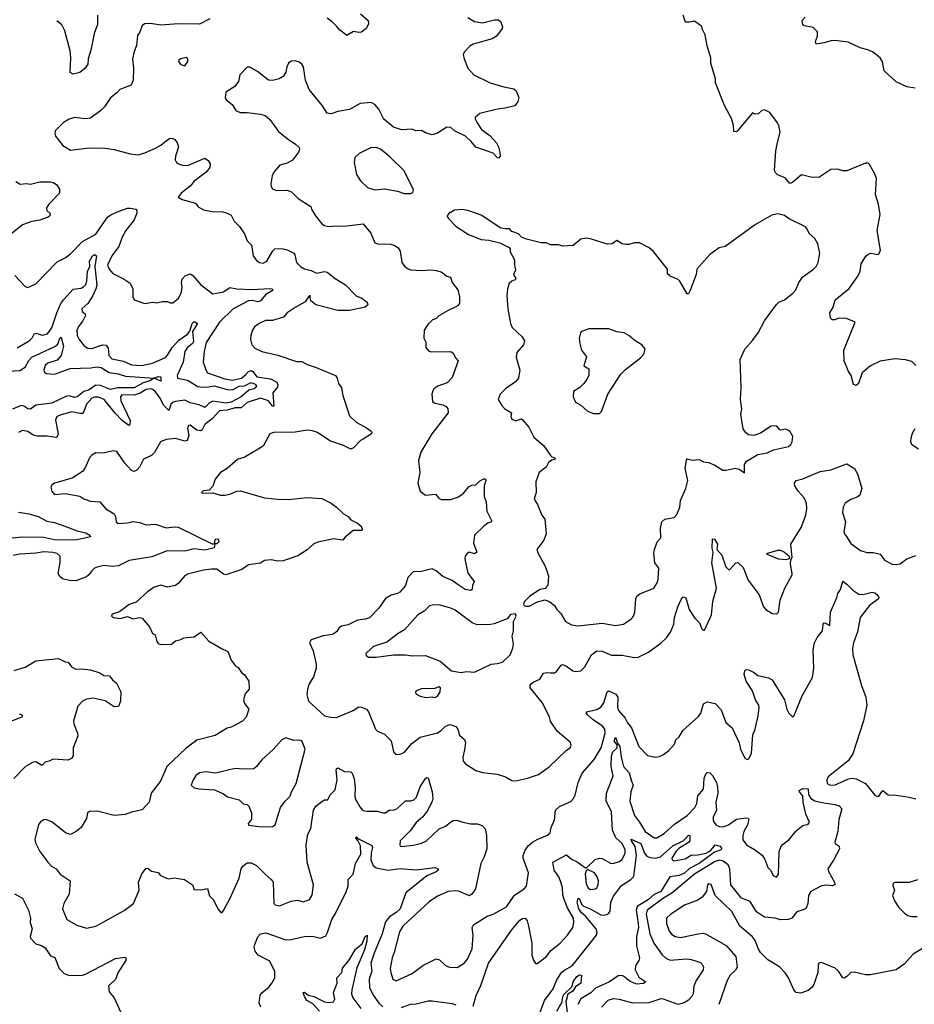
# Model space of a CAD drawing. Extents: x 2086813 to 2278017, y 548126 to 753336.
# Tile 324 of 461: x 2176363 to 2183092, y 715586 to 722990. Entities that reach past the tile are written whole.
import ezdxf

# ---------------------------------------------------------------- set-up
doc = ezdxf.new("R2010")
doc.units = 0

msp = doc.modelspace()

# ---------------------------------------------------------------- linework, layer by layer
at = {"layer": '0CON10XD'}
for points in [[(2177792.8, 722997.2), (2177715, 722956.9), (2177555, 722958.6), (2177425, 722947.8), (2177347.7, 722962.3), (2177305, 722958.8), (2177284.4, 722945.6), (2177266, 722895), (2177248.3, 722871.7), (2177242.5, 722795), (2177225, 722750), (2177212.5, 722695), (2177218.6, 722625), (2177216, 722535), (2177201.7, 722498.3), (2177115.9, 722464.1), (2177095, 722440), (2177045, 722403.3), (2177001.2, 722335), (2176973.2, 722306.8), (2176895, 722250), (2176855.8, 722244.2), (2176775, 722254), (2176735, 722241.2), (2176692.7, 722217.3), (2176630, 722155), (2176626.7, 722135), (2176633.3, 722115), (2176686.7, 722045), (2176745, 722009.2), (2176885, 722027.5), (2177005, 722023.1), (2177074.4, 722014.4), (2177195, 721981.4), (2177255, 721974), (2177305, 721987.9), (2177385, 722024.1), (2177425, 722046), (2177467.7, 722082.3), (2177495, 722097.9), (2177515, 722096.5), (2177528.9, 722088.9), (2177548.1, 722065), (2177556.6, 722033.4), (2177536, 721965), (2177533.8, 721935), (2177543.3, 721915), (2177557.5, 721905), (2177594.6, 721894.6), (2177633.3, 721895), (2177755, 721947.5), (2177782.1, 721932.1), (2177794.7, 721905), (2177792.6, 721877.4), (2177765.7, 721844.3), (2177675, 721776.7), (2177648.9, 721741.1), (2177578.8, 721685), (2177556.2, 721655), (2177585, 721637.8), (2177685, 721611.2), (2177705, 721583.8), (2177745, 721560), (2177811.7, 721548.3), (2177890, 721545), (2177925, 721536.2), (2177955, 721520), (2177975.8, 721475), (2178016, 721435), (2178055, 721380), (2178075, 721327.5), (2178105.7, 721295.7), (2178120, 721215), (2178145, 721180), (2178167.5, 721165), (2178195, 721159.2), (2178222, 721175), (2178267.4, 721252.6), (2178282.8, 721267.2), (2178335, 721268.8), (2178375, 721260.6), (2178425, 721234.2), (2178432.6, 721222.6), (2178444.4, 721164.4), (2178474.5, 721134.5), (2178506.5, 721116.5), (2178554.6, 721104.6), (2178595, 721083.8), (2178655, 721097.1), (2178675, 721092.5), (2178735, 721043.8), (2178815, 720995.7), (2178894.7, 720914.7), (2178936.2, 720896.2), (2178977, 720867), (2178982.9, 720845), (2178961.7, 720828.3), (2178845, 720802.1), (2178755, 720803.2), (2178590, 720845), (2178551.9, 720875), (2178545, 720917.5), (2178543, 720907), (2178535, 720906), (2178510.9, 720869.1), (2178435.4, 720824.6), (2178375, 720786), (2178346.3, 720753.7), (2178265, 720728.5), (2178212.8, 720727.2), (2178164.5, 720705.5), (2178129.7, 720680.3), (2178113.4, 720656.6), (2178101.4, 720615), (2178100, 720585), (2178108.8, 720545), (2178131.3, 720521.3), (2178184.5, 720494.5), (2178305, 720468.6), (2178445, 720418.8), (2178485, 720419.2), (2178525, 720396), (2178594.4, 720374.4), (2178738.8, 720315), (2178752, 720295), (2178762, 720255), (2178785, 720222.5), (2178794.2, 720165), (2178845, 720011.2), (2178895, 719964), (2178971.7, 719921.7), (2179007.5, 719895), (2179012.5, 719885), (2179010, 719875), (2178946.7, 719835), (2178926.7, 719825), (2178875, 719771.2), (2178855, 719760), (2178797.7, 719787.7), (2178695, 719824), (2178603.3, 719885), (2178565, 719899.2), (2178525, 719902.9), (2178435, 719889.1), (2178275, 719886), (2178245, 719876.7), (2178195, 719783.8), (2178051.2, 719698.8), (2178003.3, 719685), (2177925, 719616.2), (2177873.3, 719585), (2177832.5, 719535), (2177817, 719483), (2177788.3, 719451.7), (2177743, 719447), (2177730, 719435), (2177735, 719430), (2177815, 719432.5), (2177873.9, 719413.9), (2177905, 719413.8), (2177945, 719421.2), (2177997.5, 719445), (2178025, 719448.1), (2178205, 719395.7), (2178305, 719384.2), (2178385, 719382.9), (2178525, 719398.1), (2178635, 719389.2), (2178705, 719354.2), (2178746.2, 719325), (2178800, 719275), (2178833.8, 719255), (2178855, 719228), (2178903.3, 719205), (2178931.7, 719181.7), (2178942.5, 719155), (2178935, 719150), (2178870.5, 719149.5), (2178810.3, 719099.7), (2178793.3, 719076.7), (2178723, 719087), (2178605, 719062), (2178575, 719048), (2178525.4, 719004.6), (2178455, 718957.8), (2178345, 718922), (2178305, 718917.5), (2178255, 718928.1), (2178205, 718922.5), (2178175, 718904), (2178085, 718890), (2178035, 718856.7), (2177915, 718816.9), (2177895, 718821.4), (2177845, 718859.2), (2177805, 718857.5)], [(2176948.1, 723025), (2176948.9, 722955), (2176922.5, 722885), (2176898.7, 722761.3), (2176878.6, 722695), (2176875.8, 722655), (2176855, 722626.2), (2176815, 722594), (2176765, 722581.2), (2176743, 722593), (2176747.3, 722705), (2176742.1, 722755), (2176702.9, 722905), (2176680.6, 722950.6), (2176645, 722980), (2176643.5, 722980.7)], [(2179735, 723005.8), (2179785, 722977.5), (2179844.1, 722965.9), (2179935, 722988), (2179965, 722988.8), (2179983.3, 722975), (2179993.6, 722936.4), (2179991.2, 722925), (2179948.8, 722865), (2179917.5, 722845), (2179775, 722805.6), (2179748.3, 722791.7), (2179705.7, 722745), (2179700, 722725), (2179705.7, 722695.7), (2179733.1, 722625), (2179780, 722575), (2179902.5, 722515), (2180005, 722484.4), (2180081.2, 722471.2), (2180096.7, 722455), (2180118.8, 722405), (2180111.2, 722375), (2180087.7, 722342.3), (2180015, 722324), (2179944.4, 722315.6), (2179825, 722283.8), (2179790, 722255), (2179788.8, 722245), (2179805, 722214), (2179835.8, 722165), (2179899.4, 722119.4), (2179950, 722065), (2179965.8, 722035), (2179975.6, 721995), (2179976.6, 721963.4), (2179965, 721950), (2179955, 721953.8), (2179925, 721987.1), (2179795, 722032), (2179760, 722075), (2179715.8, 722115), (2179633.9, 722153.9), (2179605, 722180), (2179575, 722182.5), (2179505, 722137.5), (2179465, 722123.3), (2179415, 722138), (2179385, 722156.2), (2179344.1, 722154.1), (2179315, 722166.2), (2179235, 722162), (2179175, 722182.5), (2179101.3, 722241.3), (2179065, 722317.5), (2179035, 722352.5), (2179007, 722367), (2178925, 722360), (2178845, 722314.4), (2178755, 722298.8), (2178705, 722282.5), (2178675, 722287.5), (2178641.3, 722341.3), (2178540.6, 722465), (2178512.5, 722535), (2178498, 722635), (2178486, 722655), (2178465, 722670.8), (2178435, 722680.6), (2178405, 722678), (2178385, 722663.3), (2178372, 722635), (2178366.2, 722595), (2178345, 722563.8), (2178314.4, 722545.6), (2178265, 722531.9), (2178235, 722535.8), (2178151.2, 722601.2), (2178095, 722632.5), (2178075, 722632.5), (2178020, 722575), (2178008, 722525), (2177981.2, 722488.8), (2177913.8, 722446.2), (2177907.5, 722405), (2177916.4, 722386.4), (2177961.7, 722351.7), (2177992.5, 722305), (2178025, 722292), (2178075, 722292.5), (2178175, 722280), (2178209.7, 722269.7), (2178245, 722238.8), (2178310.3, 722150.3), (2178375, 722096.7), (2178437.5, 722055), (2178465, 722030), (2178466.7, 722013.3), (2178460, 721995), (2178415, 721933.3), (2178375, 721912), (2178318.8, 721895), (2178275, 721843.8), (2178261.9, 721815), (2178252.5, 721755), (2178254.5, 721734.5), (2178265, 721718.8), (2178295, 721706), (2178375, 721708), (2178407.5, 721695), (2178457.5, 721645), (2178553.3, 721585), (2178557.5, 721565), (2178588, 721515), (2178635.8, 721455.8), (2178655, 721442), (2178685, 721435.8), (2178745, 721441.1), (2178805, 721437.5), (2178947.5, 721455), (2179003.3, 721385), (2179035, 721312.5), (2179056.4, 721303.6), (2179155, 721303.3), (2179185, 721293.3), (2179210, 721275), (2179225, 721250), (2179238, 721165), (2179257.3, 721137.3), (2179285.8, 721115.8), (2179305, 721108.8), (2179386.1, 721103.9), (2179455, 721108.8), (2179495, 721103.3), (2179533.6, 721093.6), (2179575, 721061.2), (2179603.3, 721053.3), (2179616.2, 721015), (2179659.1, 720959.1), (2179672, 720905), (2179671.2, 720855), (2179653.3, 720835), (2179585, 720804.3), (2179515, 720763.8), (2179495, 720743.8), (2179465, 720730), (2179432.5, 720697.5), (2179406.7, 720655), (2179403.3, 720595), (2179417.5, 720565), (2179417.5, 720525), (2179439.3, 720499.3), (2179455, 720493.3), (2179605.8, 720495.8), (2179625, 720483.3), (2179643.9, 720443.9), (2179662.5, 720425), (2179615, 720298.8), (2179579.8, 720260.2), (2179508.8, 720235), (2179478, 720215), (2179470.3, 720199.7), (2179464.2, 720175), (2179469.5, 720119.5), (2179485.7, 720105.7), (2179545, 720094.5), (2179570.5, 720080.5), (2179583.1, 720065), (2179585.8, 720035), (2179464.2, 719875), (2179381.7, 719738.3), (2179362, 719675), (2179372, 719585), (2179359.2, 719505), (2179376, 719445), (2179415, 719415.6), (2179491.7, 719421.7), (2179515, 719391.2), (2179533, 719383), (2179605, 719381.9), (2179665, 719403.1), (2179700.7, 719429.3), (2179745, 719478.8), (2179765, 719490), (2179795, 719492.5), (2179825, 719522.5), (2179855, 719537.5), (2179867, 719537), (2179870, 719525), (2179856.2, 719485), (2179856.2, 719405), (2179872.5, 719365), (2179875.8, 719295), (2179912.5, 719225), (2179912.5, 719215), (2179885, 719203.8), (2179850.9, 719179.1), (2179783.8, 719115), (2179775.8, 719055), (2179802.5, 718985), (2179785, 718973.8), (2179745, 718986), (2179725.8, 718974.2), (2179714, 718955), (2179712, 718935), (2179735, 718827.5), (2179782, 718765), (2179770, 718735), (2179766.7, 718705), (2179755, 718697.5), (2179713.8, 718705), (2179660.6, 718740.6), (2179615, 718774), (2179545, 718804.2), (2179495.5, 718845.5), (2179465, 718860.8), (2179375, 718839.2), (2179325, 718840), (2179282.5, 718795), (2179264.2, 718735), (2179223.8, 718685), (2179205, 718674.3), (2179157, 718663), (2179115, 718638.8), (2179065, 718563.8), (2178995, 718491.2), (2178965, 718481.2), (2178905, 718474.2), (2178835, 718438.6), (2178785, 718430), (2178765, 718416), (2178745, 718386.2), (2178715, 718368), (2178645, 718356.2), (2178555, 718327.5), (2178543.8, 718305), (2178570.6, 718245), (2178592.3, 718145), (2178593.2, 718115), (2178572.3, 718047.7), (2178541.5, 717995), (2178526.9, 717955), (2178522.5, 717915), (2178536.8, 717866.8), (2178656.1, 717756.1), (2178704.2, 717744.2), (2178745, 717743.3), (2178872, 717795), (2178915, 717821.9), (2178935, 717820.8), (2178971.2, 717805), (2178986.9, 717785), (2179040, 717655), (2179055, 717640.8), (2179107.8, 717617.8), (2179157, 717567), (2179174.2, 717484.2), (2179193.6, 717463.6), (2179225, 717466.2), (2179256.8, 717483.2), (2179311.7, 717548.3), (2179376.2, 717595), (2179505, 717628.1), (2179534.6, 717645.4), (2179565, 717676.9), (2179601.2, 717691.2), (2179645, 717674.2), (2179659.4, 717655), (2179670.2, 717610.2), (2179708.6, 717578.6), (2179715.6, 717555), (2179709.1, 717500.9), (2179695.7, 717445), (2179698.8, 717415), (2179716.2, 717395), (2179793.3, 717345), (2179845, 717328.6), (2179955, 717317.1), (2180016.8, 717296.8), (2180065, 717270), (2180095, 717266), (2180184.1, 717285.9), (2180265, 717313.1), (2180345, 717371.4), (2180475, 717496), (2180505, 717513.8), (2180511.2, 717535), (2180505, 717556.7), (2180407.6, 717637.6), (2180355, 717713.8), (2180347.6, 717747.6), (2180294.3, 717855), (2180203.8, 717965), (2180203.3, 717983.3), (2180211.2, 717995), (2180225, 718008), (2180275, 718032), (2180304.4, 718075.6), (2180325, 718080.8), (2180355, 718078.5), (2180385, 718079.5), (2180401.2, 718088.8), (2180435, 718136.7), (2180445, 718142), (2180475, 718130), (2180525, 718094.3), (2180545, 718090), (2180585, 718094.2), (2180614.2, 718125), (2180665.4, 718214.6), (2180705, 718243.5), (2180745, 718242.5), (2180815, 718212.5), (2180895, 718210.6), (2180985, 718192.9), (2181015, 718195.8), (2181087.4, 718232.6), (2181185, 718302.5), (2181227.8, 718342.2), (2181259.2, 718385), (2181284.3, 718445), (2181289.2, 718495), (2181312.5, 718575), (2181341.2, 718635), (2181355, 718650), (2181375, 718642.5), (2181399.2, 718555), (2181440.7, 718490.7), (2181477.5, 718455), (2181495, 718410), (2181505, 718400), (2181515, 718400), (2181565.7, 718514.3), (2181577.8, 718615), (2181604.2, 718715.8), (2181570.4, 718905), (2181578.6, 718985), (2181573, 719017), (2181575, 719086.7), (2181588.8, 719085), (2181612, 719045), (2181608, 719005), (2181643.6, 718963.6), (2181675, 718876.2), (2181695, 718856.7), (2181705, 718856.7), (2181750, 718905), (2181765, 718907.5), (2181805, 718870), (2181843.3, 718775), (2181925.6, 718665), (2181957.8, 718575), (2181975, 718554.4), (2182023.3, 718525), (2182057.5, 718522.5), (2182072, 718535), (2182084.4, 718625), (2182119.5, 718715), (2182172.5, 718815), (2182172.5, 718825)], [(2178925.7, 723035), (2178983.8, 722983.8), (2178986.2, 722956.2), (2178968.7, 722925), (2178935, 722896.7), (2178915, 722893.8), (2178875, 722902.2), (2178825, 722870), (2178770.9, 722910.9), (2178748, 722938), (2178713.3, 722975), (2178675, 723001.2)], [(2183105, 720388.8), (2183075, 720418.6), (2183025, 720433.1), (2182945, 720440.8), (2182835, 720421.9), (2182763.4, 720386.6), (2182700, 720335), (2182673.3, 720255), (2182655, 720240), (2182635, 720247.5), (2182617.5, 720315), (2182598, 720345), (2182564.3, 720425), (2182562, 720505), (2182646.7, 720715), (2182583.6, 720743.6), (2182525, 720746.2), (2182495, 720734), (2182475, 720733.8), (2182463.3, 720745), (2182457.5, 720785), (2182481.7, 720828.3), (2182497.7, 720882.3), (2182602, 720968), (2182663.8, 721055), (2182684.1, 721095.9), (2182693.3, 721155), (2182728.5, 721211.5), (2182745, 721227.5), (2182765, 721234), (2182820, 721225), (2182828.3, 721231.7), (2182837.3, 721257.3), (2182812.5, 721405), (2182836.4, 721525), (2182823, 721603), (2182801.2, 721675), (2182809.1, 721795), (2182795, 721832), (2182755, 721901.2), (2182745, 721910), (2182725, 721910.8), (2182585, 721852.5), (2182554.1, 721854.1), (2182515, 721866.2), (2182465.8, 721864.2), (2182375, 721803.6), (2182315, 721806.7), (2182245, 721822.5), (2182175, 721766.7), (2182155, 721757.5), (2182121.7, 721801.7), (2182063.9, 721823.9), (2182050, 721835), (2182040, 721855), (2182050, 722005), (2182064.3, 722065.7), (2182084.2, 722145), (2182072.5, 722195), (2182064, 722215), (2182005, 722292.5), (2181965, 722313.3), (2181945, 722307.5), (2181917, 722283), (2181895, 722280), (2181875, 722290), (2181765, 722157.5), (2181755, 722147.5), (2181735, 722150), (2181732, 722195), (2181716.4, 722246.4), (2181664.2, 722344.2), (2181597.5, 722515), (2181596.7, 722545), (2181562.3, 722662.3), (2181563, 722703), (2181534.3, 722794.3), (2181519.4, 722875), (2181500, 722915), (2181495, 722940), (2181439.3, 722979.3), (2181399.5, 722970.5), (2181371.2, 722971.2), (2181354.2, 723024.2)], [(2183100, 722475), (2183035, 722486.2), (2182955, 722523.1), (2182866, 722606), (2182853.4, 722673.4), (2182835, 722702.5), (2182777.4, 722747.4), (2182743.1, 722763.1), (2182685, 722777.3), (2182595, 722820), (2182515, 722831.4), (2182475, 722834.2), (2182415, 722815.7), (2182355, 722806.7), (2182348.8, 722825), (2182364, 722865), (2182365, 722897.5), (2182331.7, 722931.7), (2182265, 722943.3), (2182255, 722952.5), (2182250, 722985), (2182271.1, 723008.9)], [(2177605, 722643.3), (2177628, 722675), (2177626.8, 722696.8), (2177615, 722705.8), (2177574.3, 722695.7), (2177561.2, 722685), (2177558.8, 722675), (2177575, 722654), (2177605, 722643.3)], [(2179305, 721682), (2179320, 721690), (2179325, 721710), (2179255, 721852.5), (2179145, 721961.5), (2179076.7, 722016.7), (2179045, 722029.6), (2179002.4, 722027.6), (2178916.8, 721983.2), (2178884.2, 721955), (2178880, 721915), (2178897, 721827), (2178927.6, 721777.6), (2178979.3, 721729.3), (2179035, 721709.4), (2179107.6, 721717.6), (2179205, 721699.4), (2179255, 721682.5), (2179305, 721682)], [(2176335, 721772.9), (2176366.4, 721753.6), (2176415, 721758.8), (2176445, 721753.3), (2176515, 721771.2), (2176595, 721771.2), (2176615.9, 721765.9), (2176639.5, 721749.5), (2176662, 721715), (2176662, 721685), (2176583.8, 721605), (2176564, 721575), (2176566.4, 721556.4), (2176591.7, 721531.7), (2176590, 721515), (2176576.7, 721505), (2176515, 721483.6), (2176455, 721472.3), (2176383.4, 721446.6), (2176294.5, 721375.5)], [(2176326.8, 721066.8), (2176403.3, 720985), (2176425, 720976.2), (2176485, 721004), (2176645, 721170), (2176705, 721200), (2176745, 721230), (2176835, 721323.3), (2176935, 721376.5), (2177024.7, 721505.3), (2177047.6, 721522.4), (2177103.4, 721546.6), (2177175, 721572.5), (2177195, 721573.8), (2177236.1, 721565), (2177243.5, 721555), (2177243.7, 721535), (2177223.8, 721485), (2177162.5, 721405), (2177134.7, 721355), (2177109.6, 721285), (2177057.5, 721215), (2177023.5, 721145), (2177035.8, 721115), (2177065, 721081.2), (2177149.8, 721039.8), (2177195, 721009.2), (2177214.5, 720965), (2177213.1, 720905), (2177225, 720884.2), (2177305, 720856.2), (2177365, 720866.2), (2177395, 720861.2), (2177435, 720870), (2177475, 720870), (2177495, 720860), (2177515, 720860), (2177556.7, 720895), (2177577.4, 720932.6), (2177585.7, 720975), (2177580, 721015), (2177585, 721040), (2177607.5, 721065), (2177645, 721078), (2177665, 721066.7), (2177725, 720996.2), (2177815, 720929.2), (2177895, 720944.5), (2177945, 720977.1), (2177996.4, 720966.4), (2178108.8, 720961.2), (2178245, 720968.6), (2178260, 720965), (2178270, 720955), (2178215, 720922.9), (2178174.7, 720875.3), (2178155, 720869.3), (2178115, 720878.6), (2178085, 720876.2), (2177969.1, 720815), (2177865, 720714.4), (2177766.8, 720563.2), (2177750, 720495), (2177744.3, 720415), (2177765, 720352.5), (2177776.7, 720335), (2177905, 720288.8), (2177965, 720279.5), (2178031.1, 720295), (2178065, 720321.4), (2178085, 720344.1), (2178105, 720351.9), (2178117.2, 720345), (2178147.7, 720305), (2178250.2, 720290.2), (2178297.3, 720265), (2178305.5, 720245), (2178302, 720228), (2178266.7, 720185), (2178275, 720083.8), (2178265, 720084.2), (2178233.8, 720125), (2178175, 720145.3), (2178075, 720110.8), (2178029.2, 720070.8), (2177985, 720070.2), (2177925, 720054.7), (2177865, 720049.5), (2177812.2, 719987.7), (2177755, 719945.7), (2177735.6, 719905), (2177725, 719898.1), (2177694.6, 719904.6), (2177645, 719941.2), (2177632.3, 719937.7), (2177625.8, 719915), (2177636.6, 719863.4), (2177623.3, 719825), (2177605, 719821.4), (2177535, 719840), (2177466.1, 719833.9), (2177422.5, 719815), (2177378, 719735), (2177355, 719714.2), (2177293.4, 719686.6), (2177265.4, 719624.6), (2177245, 719602.9), (2177225, 719592.5), (2177205, 719599.4), (2177154.4, 719655), (2177095, 719743.8), (2177068.3, 719748.3), (2176988.8, 719731.2), (2176935, 719732.9), (2176905, 719715.7), (2176890.2, 719699.8), (2176853.8, 719616.2), (2176835, 719591.9), (2176757.3, 719542.7), (2176625.5, 719504.5), (2176605, 719488.8), (2176598, 719475), (2176604, 719445), (2176625, 719420.8), (2176705, 719426), (2176815, 719407.5), (2176845, 719386.2), (2176895, 719370.8), (2176965, 719363.8), (2177011.2, 719311.2), (2177074.2, 719274.2), (2177083.8, 719255), (2177088.8, 719215), (2177105, 719202), (2177175, 719205.6), (2177215, 719216.4), (2177265, 719209.5), (2177315, 719192.5), (2177385, 719197.5), (2177465, 719168.4), (2177525, 719177.2), (2177555, 719173.2), (2177815, 719046.7), (2177828.3, 719051.7), (2177835, 719083.3), (2177855, 719085.7), (2177860.8, 719065), (2177845, 719048.8), (2177831.7, 719048.3), (2177825, 719018.8), (2177755, 719001.1), (2177675, 719010.5), (2177605, 718993.3), (2177472.8, 718997.2), (2177357.8, 718952.2), (2177186.4, 718923.6), (2177107.6, 718882.4), (2177058.3, 718878.3), (2176995, 718885.5), (2176945, 718874.4), (2176925, 718865.6), (2176904.7, 718845.3), (2176883.9, 718816.1), (2176865, 718801.5), (2176785, 718771.1), (2176737.9, 718772.1), (2176685, 718785.6), (2176665, 718802.5), (2176652.2, 718825), (2176668.6, 718908.6), (2176668.6, 718955), (2176646.2, 718975), (2176612.6, 718982.6), (2176545, 718989.1), (2176485, 718978.8), (2176365, 718971.5), (2176315, 718961.1)], [(2180565, 718432.2), (2180745, 718452.5), (2180845, 718434.6), (2180905, 718444.6), (2180965.7, 718485), (2180980.6, 718505), (2180991.1, 718535), (2180998.6, 718635), (2181006, 718655), (2181027, 718673), (2181132, 718715), (2181159.4, 718755), (2181166.6, 718783.4), (2181170.8, 718865), (2181140.6, 718905), (2181132, 718975), (2181138, 719005), (2181158.8, 719065), (2181186, 719095), (2181184.1, 719164.1), (2181193.3, 719215), (2181215, 719233.3), (2181285, 719246.7), (2181305, 719270), (2181327.8, 719325), (2181334.4, 719375), (2181372.9, 719465), (2181388.8, 719525), (2181370, 719615), (2181379.3, 719680.7), (2181385, 719686.7), (2181425, 719678.8), (2181475, 719683.3), (2181506.1, 719666.1), (2181545, 719660.8), (2181591.5, 719641.5), (2181653, 719603), (2181678, 719602), (2181745, 719618), (2181775, 719610), (2181815, 719583.3), (2181814.3, 719645), (2181829.3, 719670.7), (2181915, 719720), (2181985, 719732.9), (2182034.3, 719755.7), (2182145, 719780), (2182164.1, 719795.9), (2182173.8, 719815), (2182178.8, 719855), (2182156.2, 719895), (2182125, 719912), (2182084.1, 719904.1), (2182055, 719936), (2182016.4, 719933.6), (2181935, 719880), (2181885, 719863.8), (2181845, 719867.5), (2181824.1, 719884.1), (2181804.1, 719914.1), (2181788, 720025), (2181795.9, 720064.1), (2181785.7, 720135), (2181790, 720225), (2181781.9, 720435), (2181817.9, 720512.1), (2181875, 720576.7), (2181918.8, 720635), (2181965.6, 720724.4), (2182055, 720848.8), (2182073.8, 720865), (2182115.4, 720884.6), (2182175, 720932), (2182200.9, 720959.1), (2182224.4, 721015), (2182255, 721056), (2182335, 721113.8), (2182353.8, 721135), (2182368.8, 721165), (2182382, 721235), (2182366.2, 721305), (2182344.3, 721344.3), (2182301.2, 721381.2), (2182285, 721420), (2182273, 721433), (2182151.7, 721491.7), (2182115, 721517.5), (2182065, 721530.8), (2182019.7, 721520.3), (2181898.8, 721451.2), (2181670, 721285), (2181624.3, 721275.7), (2181554.4, 721225.6), (2181457.5, 721115), (2181452.5, 721075), (2181405, 720947.5), (2181395, 720927.5), (2181385, 720927.5), (2181327.5, 721025), (2181315, 721037.5), (2181255, 721062.5), (2181235, 721080), (2181236.7, 721115), (2181129.3, 721249.3), (2181097.5, 721275), (2181025, 721312.5), (2180985, 721313.3), (2180945, 721298.8), (2180925, 721298.8), (2180895, 721303.8), (2180855, 721328.8), (2180820, 721305), (2180781.2, 721301.2), (2180665, 721340), (2180625, 721346.7), (2180585, 721340), (2180527, 721293), (2180445, 721286), (2180415, 721296), (2180355, 721298), (2180323.3, 721313.3), (2180285, 721313.1), (2180175, 721340.8), (2180137.5, 721355), (2180115, 721380), (2180065, 721397.5), (2180047.7, 721417.7), (2180018, 721418), (2179983, 721423), (2179835, 721520), (2179735, 721556.2), (2179695, 721562.5), (2179633, 721557), (2179605, 721540), (2179595, 721540), (2179577.5, 721515), (2179585, 721497.5), (2179646.7, 721435), (2179740, 721375), (2179835, 721336.2), (2179891.2, 721331.2), (2179975, 721313.3), (2180045, 721277.5), (2180052.5, 721265), (2180053.3, 721245), (2180084.2, 721185), (2180084.3, 721145), (2180092.3, 721107.7), (2180078.8, 721075), (2180095.8, 721045), (2180091.2, 721035), (2180065, 721024.2), (2180045, 721006.2), (2180033.4, 720966.6), (2180027.5, 720915), (2180036.2, 720815), (2180054, 720705), (2180068.8, 720675), (2180142.5, 720605), (2180160, 720575), (2180153.3, 720545), (2180102.1, 720487.9), (2180097.7, 720452.3), (2180124, 720355), (2180115.6, 720294.4), (2180093, 720267), (2180016.2, 720215), (2179976.7, 720175), (2179962.5, 720135), (2179989.3, 720089.3), (2180012.5, 720065), (2180063.3, 720035), (2180057.5, 720005), (2180065.6, 719985), (2180095, 719974.5), (2180135, 719988), (2180145, 719981.2), (2180193.8, 719925), (2180230.9, 719850.9), (2180305.7, 719785.7), (2180355, 719712.5), (2180365, 719702.5), (2180385, 719697.5), (2180390, 719685), (2180365, 719677.5), (2180340, 719660), (2180324.2, 719625.8), (2180270, 719585), (2180246.2, 719515), (2180248, 719435), (2180234.2, 719385), (2180257.5, 719345), (2180290, 719265), (2180313.8, 719233.8), (2180323.1, 719125), (2180304.6, 719075.4), (2180253.3, 719005), (2180263.3, 718975), (2180314, 718885), (2180328.8, 718845), (2180340, 718805), (2180335.7, 718734.3), (2180316.9, 718713.1), (2180275.8, 718704.2), (2180197, 718653), (2180160, 718615), (2180152.5, 718595), (2180157.5, 718585), (2180169.3, 718579.3), (2180195, 718580), (2180258.3, 718611.7), (2180315, 718627.5), (2180352.1, 718612.1), (2180385.5, 718585.5), (2180404.4, 718554.4), (2180432.5, 718525), (2180469.2, 718465), (2180515, 718439.4), (2180565, 718432.2)], [(2176345, 720522.2), (2176435, 720576.2), (2176458.7, 720601.3), (2176475, 720630), (2176485, 720632.5), (2176535, 720618.5), (2176571.5, 720628.5), (2176605, 720674.2), (2176642.7, 720785), (2176673.5, 720855), (2176695, 720886.5), (2176765, 720964.5), (2176825, 720972.4), (2176845, 720982.9), (2176860.1, 720999.9), (2176868, 721025), (2176872.2, 721097.8), (2176890.7, 721135), (2176887.6, 721175), (2176910, 721215), (2176925, 721224.5), (2176940.5, 721215), (2176928.1, 721135), (2176942.7, 720995), (2176936.8, 720965), (2176910.1, 720909.9), (2176875.2, 720854.8), (2176830.6, 720815), (2176834.3, 720795), (2176855, 720778), (2176859.4, 720765), (2176838.2, 720725), (2176805, 720684), (2176793.3, 720653.3), (2176795.7, 720615.7), (2176810, 720585), (2176847.9, 720537.9), (2176875, 720520), (2176905, 720516.9), (2176985, 720544.6), (2177013.4, 720543.4), (2177029.4, 720519.4), (2177034, 720464), (2177055, 720440.5), (2177145, 720421.2), (2177205, 720395.4), (2177279.2, 720390.8), (2177361.7, 720408.3), (2177458.9, 720451.1), (2177475, 720466.7), (2177509, 720525), (2177559.8, 720580.2), (2177625.4, 720625), (2177642.4, 720647.6), (2177660.4, 720705), (2177675, 720720), (2177700.5, 720705), (2177661.9, 720645), (2177669.5, 720570.5), (2177664.2, 720555), (2177624.8, 720525.2), (2177605.3, 720495), (2177592.8, 720415), (2177547.3, 720315), (2177550, 720295), (2177625, 720280), (2177702.5, 720232.5), (2177718.4, 720228.4), (2177772.1, 720227.9), (2177826.8, 720236.8), (2177925, 720209.5), (2177965, 720205.7), (2178015, 720234.9), (2178055, 720237), (2178105, 720262), (2178135, 720249.6), (2178144.3, 720235), (2178142.7, 720227.3), (2178126.7, 720215), (2178085.6, 720204.4), (2178028.3, 720155), (2177953.4, 720115), (2177915, 720107.4), (2177815, 720122.3), (2177790.9, 720109.1), (2177755, 720074.5), (2177713.6, 720095), (2177645, 720109.7), (2177605, 720129), (2177535, 720117.8), (2177516.5, 720113.5), (2177500.8, 720099.2), (2177485, 720051.9), (2177445, 720091.6), (2177418.8, 720145), (2177385, 720191.9), (2177365, 720210.3), (2177348.8, 720215), (2177315, 720208.8), (2177268.6, 720181.4), (2177225, 720165.6), (2177132.1, 720167.9), (2177120.8, 720155), (2177124.8, 720125), (2177194.6, 719975), (2177192.7, 719947.3), (2177185, 719938.8), (2177135, 719975.3), (2177081.2, 720031.2), (2176998.5, 720135), (2176955, 720152.7), (2176925, 720151.5), (2176905, 720143.3), (2176865, 720099.5), (2176846.7, 720043.3), (2176835, 720030), (2176815, 720027.7), (2176755, 720042.2), (2176675, 720020), (2176643.3, 720005), (2176632.3, 719977.7), (2176652.9, 719875), (2176645.6, 719854.4), (2176635, 719849.2), (2176569.3, 719859.3), (2176495, 719857.5), (2176465, 719866), (2176425, 719894), (2176385, 719902), (2176355, 719886.7)], [(2180678.3, 720028.3), (2180725, 720030), (2180740, 720045), (2180786.2, 720175), (2180884.4, 720325.6), (2180919.7, 720360.3), (2181031.7, 720448.3), (2181056.7, 720475), (2181067.5, 720515), (2181042.5, 720545), (2180992.5, 720575), (2180946.1, 720616.1), (2180910, 720635), (2180855, 720643.8), (2180795, 720664.2), (2180643.9, 720666.1), (2180590, 720645), (2180581.2, 720635), (2180572, 720595), (2180575.8, 720555), (2180590, 720505), (2180626.7, 720455), (2180607, 720387), (2180643.3, 720365), (2180643, 720317), (2180630, 720285), (2180605, 720252.5), (2180576.1, 720223.9), (2180530, 720195), (2180527.5, 720155), (2180543.3, 720115), (2180585, 720092.5), (2180635, 720047.5), (2180678.3, 720028.3)], [(2176282.3, 720347.7), (2176365, 720350.9), (2176405, 720377.5), (2176431.9, 720428.1), (2176455, 720452.7), (2176628.4, 720531.6), (2176649, 720551), (2176662.8, 720587.2), (2176675, 720603.8), (2176693.5, 720535), (2176674.1, 720465), (2176645, 720431), (2176575, 720407.6), (2176555, 720389.4), (2176544.8, 720354.8), (2176550.7, 720340.7), (2176565, 720330), (2176625, 720324.3), (2176743.4, 720366.6), (2176897.5, 720372.5), (2176945, 720380), (2176975, 720374.5), (2177036.5, 720336.5), (2177105, 720326.9), (2177159, 720309), (2177374.4, 720295.6), (2177405, 720308.2), (2177424, 720305), (2177425, 720272.5), (2177375, 720294.3), (2177343.3, 720275), (2177290.8, 720259.2), (2177225, 720221.6), (2177101.2, 720221.2), (2177045, 720208.2), (2176970.1, 720240.1), (2176935, 720241.4), (2176885, 720207.7), (2176845.4, 720194.6), (2176795, 720153.9), (2176775, 720150), (2176735, 720161.9), (2176715, 720159.8), (2176605, 720107.2), (2176485, 720091.8), (2176445, 720061.5), (2176425, 720062.7), (2176395, 720084.7), (2176375, 720089), (2176309, 720061)], [(2183125, 719760), (2183075, 719792.5), (2183066.7, 719815), (2183070, 719845), (2183078.3, 719881.7), (2183098.8, 719915)], [(2182172.5, 718825), (2182160, 718895), (2182162.5, 718927.5), (2182172.5, 718945), (2182164.5, 719045), (2182242, 719172), (2182275.6, 719265), (2182284.5, 719315.5), (2182281.1, 719355), (2182265, 719393.8), (2182220, 719445), (2182194.2, 719485), (2182191.2, 719505), (2182205, 719523.8), (2182253.2, 719536.8), (2182385, 719592.5), (2182465, 719605.7), (2182585, 719651.2), (2182643.3, 719615), (2182666.2, 719575), (2182696.7, 719465), (2182682.5, 719415), (2182668.3, 719401.7), (2182615, 719383.3), (2182572.5, 719355), (2182557.5, 719325), (2182552.5, 719285), (2182573.8, 719215), (2182562.3, 719142.3), (2182566.2, 719125), (2182581.2, 719105), (2182615, 719052.5), (2182688.8, 718998.8), (2182735, 718984), (2182786.1, 718983.9), (2182835, 718970), (2182869.2, 718925), (2182925.4, 718895.4), (2182955, 718892.3), (2182985, 718898.5), (2183035, 718936.7), (2183105, 718960)], [(2176355, 719286.4), (2176435, 719275.4), (2176502, 719255), (2176568.3, 719218.3), (2176625, 719208.5), (2176702.8, 719182.8), (2176795, 719147.7), (2176861.7, 719131.7), (2176890, 719115), (2176895, 719102.5), (2176795, 719079.5), (2176635, 719076.4), (2176545, 719095.2), (2176385, 719100), (2176255, 719085.2)], [(2182125, 718928), (2182073, 718933), (2181990, 718965), (2181980, 718975), (2182065, 719002), (2182085, 719000.8), (2182115, 718985.8), (2182150, 718955), (2182152.5, 718937.5), (2182145, 718933.3), (2182125, 718928)], [(2177805, 718857.5), (2177745, 718851.5), (2177625, 718820), (2177602.5, 718805), (2177555, 718749.4), (2177535, 718734.4), (2177475, 718723.8), (2177425, 718737.5), (2177375, 718722.2), (2177325, 718687.1), (2177238.8, 718611.2), (2177187.7, 718592.3), (2177115, 718537.5), (2177059.3, 718520.7), (2177052.5, 718505), (2177070, 718495), (2177118.3, 718488.3), (2177175, 718502.5), (2177215, 718485.7), (2177265, 718493.8), (2177285, 718488.8), (2177338.8, 718425), (2177362.5, 718375), (2177382.5, 718365), (2177393.9, 718313.9), (2177405, 718300), (2177423, 718293), (2177505, 718293.8), (2177535, 718318.8), (2177575, 718328.8), (2177598.3, 718341.7), (2177675, 718349.2), (2177725, 718383.3), (2177785, 718316.2), (2177881.2, 718261.2), (2177928.6, 718238.6), (2177954.2, 718174.2), (2177984.1, 718134.1), (2178007.7, 718117.7), (2178032.3, 718082.3), (2178055, 718062.5), (2178086.7, 718015), (2178088.8, 717955), (2178060.3, 717919.7), (2178046.2, 717875), (2178055, 717847.5), (2178086.7, 717805), (2178066.7, 717745), (2178040, 717715), (2177955, 717670.8), (2177925, 717662), (2177832.7, 717607.3), (2177695, 717572.9), (2177615, 717511.9), (2177470.6, 717375), (2177422, 717265), (2177352.5, 717175), (2177336.7, 717105), (2177285, 717047.5), (2177205, 717030), (2177157.7, 717012.3), (2177073.6, 717006.4), (2176945, 717038), (2176887.5, 717035), (2176873.8, 717025), (2176865.8, 716984.2), (2176826.7, 716915), (2176788.8, 716885), (2176745, 716861.9), (2176708, 716875), (2176605, 716959.2), (2176560, 716975), (2176545, 716973.8), (2176520.5, 716959.5), (2176505, 716937.5), (2176476, 716825), (2176481.2, 716801.2), (2176513.8, 716735), (2176574.4, 716654.4), (2176603.3, 716625), (2176636.7, 716605), (2176666.7, 716565), (2176743.3, 716515), (2176735.8, 716415), (2176695.7, 716344.3), (2176686, 716305), (2176718.8, 716225), (2176792.2, 716182.2), (2176865, 716158.6), (2176935, 716174.4), (2176990, 716205), (2177149.5, 716290.5), (2177218, 716345), (2177262, 716445), (2177256, 716505), (2177282.3, 716567.7), (2177315, 716610), (2177328.3, 716608.3), (2177355, 716587.5), (2177405, 716576.7), (2177422.5, 716555), (2177466.4, 716533.6), (2177485, 716530), (2177525, 716537.5), (2177603.9, 716523.9), (2177663.3, 716485), (2177675, 716450), (2177725, 716446.7), (2177776.1, 716456.1), (2177792, 716402), (2177817.5, 716375), (2177855, 716302.5), (2177875, 716277.5), (2177885, 716277.5), (2177895, 716292.5), (2177945.8, 716385), (2178014.4, 716535.6), (2178030, 716605), (2178042, 716625), (2178075, 716651.2), (2178105, 716650), (2178145, 716631.2), (2178208.8, 716565), (2178256, 716525), (2178268.6, 716505), (2178274, 716345), (2178285, 716333.3), (2178316.4, 716326.4), (2178405, 716361.2), (2178455, 716368.8), (2178495, 716356.2), (2178542.5, 716375), (2178564.1, 716405.9), (2178574.3, 716485), (2178525.7, 716655), (2178518.8, 716785), (2178531.2, 716865), (2178553, 716907), (2178572.5, 717045), (2178590, 717075), (2178635, 717112), (2178655, 717123.3), (2178680, 717125), (2178697.7, 717162.3), (2178735, 717199.2), (2178752.1, 717275), (2178743.2, 717346.8), (2178745, 717356.7), (2178755, 717363.8), (2178807, 717337), (2178853.8, 717333.8), (2178864.1, 717324.1), (2178878.9, 717285), (2178886.6, 717213.4), (2178883.2, 717156.8), (2178887.5, 717135), (2178920.9, 717070.9), (2178944.4, 717044.4), (2178975, 717037.5), (2179055, 717038.5), (2179095, 717025.7), (2179115, 717026), (2179145, 717048), (2179175, 717045.7), (2179199.2, 717055), (2179265, 717117.5), (2179305, 717116.5), (2179327.1, 717125), (2179346.9, 717145), (2179375, 717221.2), (2179415, 717283.3), (2179425, 717291.2), (2179435, 717290), (2179466.9, 717185), (2179471.4, 717135), (2179465.6, 717115), (2179433.3, 717046.7), (2179395, 716995.7), (2179345, 716952.2), (2179299.3, 716890.7), (2179224.4, 716815), (2179222, 716785), (2179224.4, 716774.4), (2179231.7, 716771.7), (2179325, 716782.2), (2179385, 716798.1), (2179424.3, 716815.7), (2179518.8, 716905), (2179565, 716925.8), (2179604.5, 716955.5), (2179625, 716967.5), (2179651.7, 716971.7), (2179695.8, 716955.8), (2179755, 716944.3), (2179805, 716944.3), (2179841.7, 716931.7), (2179864.3, 716905), (2179874.4, 716855), (2179877.1, 716755), (2179857.5, 716695), (2179832.5, 716645), (2179792.5, 716455), (2179765, 716413.3), (2179747.7, 716402.3), (2179665, 716437.5), (2179645, 716439.2), (2179585, 716434.3), (2179505, 716399.4), (2179442.6, 716357.4), (2179245.5, 716175), (2179218.9, 716131.1), (2179180.9, 715975), (2179164.6, 715935), (2179151.1, 715855), (2179154.5, 715824.5), (2179170.8, 715775), (2179195, 715762.9), (2179315, 715818.5), (2179395, 715877.5), (2179495, 715927.1), (2179521.1, 715921.1), (2179567, 715877), (2179595, 715864.5), (2179655, 715863.3), (2179705.7, 715895), (2179732.2, 715925), (2179766.6, 716003.4), (2179773.1, 716105), (2179765.9, 716164.1), (2179775.7, 716184.3), (2179880.5, 716249.5), (2179925, 716263.3), (2180025, 716320), (2180085, 716407.5), (2180158.8, 716455), (2180176.4, 716473.6), (2180189.2, 716575), (2180149.5, 716685), (2180150.5, 716705), (2180165.4, 716744.6), (2180189.2, 716780.8), (2180219.4, 716805), (2180255, 716826), (2180332.5, 716857.5), (2180352.9, 716875), (2180361.4, 716915), (2180385.5, 716974.5), (2180392.5, 717045), (2180423.3, 717073.3), (2180508.7, 717111.3), (2180530, 717135), (2180541.3, 717158.7), (2180564.5, 717255), (2180594.5, 717325), (2180683.7, 717426.3), (2180736.7, 717515), (2180767.2, 717625), (2180764.7, 717654.7), (2180747.4, 717677.4), (2180675.8, 717725), (2180635, 717762.5), (2180626.2, 717775), (2180627.5, 717785), (2180705, 717802.2), (2180735, 717819.4), (2180757.3, 717852.7), (2180782.5, 717935), (2180795, 717943.8), (2180847.9, 717917.9), (2180862.5, 717895), (2180860.7, 717820.7), (2180867.8, 717795), (2180917, 717737), (2180935, 717703.3), (2180966.4, 717665), (2181020, 717525), (2181085, 717458), (2181145, 717444), (2181175, 717450), (2181205, 717464), (2181245.7, 717494.3), (2181287.5, 717542.5), (2181298.8, 717575), (2181323, 717597), (2181355, 717648), (2181469.4, 717750.6), (2181485.7, 717775), (2181507.1, 717845), (2181535, 717861.9), (2181595, 717849.4), (2181640, 717800), (2181675.8, 717705.8), (2181722, 717665), (2181775, 717552.5), (2181784.4, 717504.4), (2181818.3, 717438.3), (2181835, 717426.7), (2181848.3, 717431.7), (2181867.1, 717475), (2181877, 717613), (2181894.2, 717655), (2181919.2, 717755), (2181925.7, 717815.7), (2181922.5, 717835), (2181896.9, 717875), (2181874.6, 717944.6), (2181828.1, 718015), (2181812.9, 718065), (2181818, 718095), (2181827.3, 718102.7), (2181845, 718101.9), (2181882.5, 718085), (2181915, 718057.5), (2181995, 718042), (2182023.8, 718025), (2182115.5, 717875), (2182134.5, 717804.5), (2182148.8, 717775), (2182175, 717747.5), (2182185, 717752.5), (2182249.4, 717905), (2182326.3, 718043.7), (2182337.5, 718115), (2182332.9, 718252.9), (2182342.9, 718305), (2182361.9, 718345), (2182401.9, 718395), (2182406.2, 718445), (2182415, 718453.8), (2182425, 718452), (2182457.5, 718435), (2182460.8, 718535), (2182510, 718645), (2182516.2, 718675), (2182537.1, 718705), (2182555, 718767.5), (2182585, 718745.8), (2182629.5, 718699.5), (2182675, 718671.2), (2182705, 718668), (2182775, 718684.2), (2182795, 718680), (2182814, 718665), (2182826.2, 718645), (2182822, 718635), (2182755, 718586), (2182686.2, 718495), (2182664, 718386), (2182636, 718305), (2182628.6, 718265), (2182630, 718215), (2182695, 717982.5), (2182728.6, 717895), (2182735.8, 717835), (2182711.4, 717718.6), (2182629.8, 717470.2), (2182593.8, 717416.2), (2182445, 717296.5), (2182434.5, 717274.5), (2182437.3, 717247.3), (2182455.6, 717235.6), (2182492.5, 717235), (2182597.2, 717282.8), (2182624, 717286), (2182655, 717280.9), (2182725, 717247.3), (2182795, 717160), (2182815, 717148.6), (2182825, 717151.2), (2182855, 717193.8), (2182895, 717161.2), (2182955, 717160), (2183053.2, 717143.2), (2183105, 717132.5)], [(2179685, 718081.2), (2179725, 718088), (2179785, 718084), (2179910, 718145), (2179955, 718148.6), (2179995, 718160), (2180052.5, 718215), (2180072.9, 718265), (2180077.1, 718295), (2180068.8, 718355), (2180078.8, 718395), (2180077.5, 718465), (2180097.5, 718505), (2180091.7, 718521.7), (2180055, 718516.7), (2180030, 718485), (2179932.4, 718447.6), (2179905, 718441.1), (2179805, 718440), (2179765.8, 718455), (2179638.9, 718548.9), (2179605, 718565.5), (2179515, 718590.6), (2179465, 718588.6), (2179445, 718581.4), (2179405, 718543.3), (2179358.6, 718515), (2179258.9, 718401.1), (2179210, 718375), (2179125, 718308.8), (2179025, 718276.2), (2178975, 718232.5), (2178967.5, 718225), (2178968.3, 718208.3), (2178987, 718197), (2179045, 718196.2), (2179176.1, 718213.9), (2179265, 718213.3), (2179315, 718206.7), (2179415, 718208.8), (2179525.7, 718165.7), (2179610, 718095), (2179685, 718081.2)], [(2176322.7, 718097.3), (2176405, 718122), (2176485, 718170), (2176655, 718186.7), (2176705, 718162.5), (2176728.3, 718158.3), (2176754.1, 718124.1), (2176785, 718106), (2176825, 718109.2), (2176895, 718101.9), (2176965, 718078.8), (2176995, 718058.8), (2177037.5, 718055), (2177062.5, 718025), (2177092.3, 718002.3), (2177123.8, 717935), (2177122.5, 717865), (2177106.7, 717825), (2177075, 717822.9), (2177005, 717867.5), (2176915, 717889.5), (2176865, 717880), (2176835, 717865.6), (2176801.5, 717828.5), (2176768.1, 717715), (2176769.4, 717695), (2176798.1, 717625), (2176800, 717605), (2176766, 717515), (2176766, 717455), (2176753.8, 717435), (2176725, 717421.9), (2176615, 717430.8), (2176585, 717413.8), (2176555, 717407.5), (2176535, 717383.3), (2176525, 717383.3), (2176485, 717410), (2176465, 717407.5), (2176406.1, 717373.9), (2176318.8, 717285)], [(2179485, 717892.5), (2179505, 717902.5), (2179527, 717937), (2179527.5, 717965), (2179515, 717972.5), (2179485, 717960), (2179385, 717957.5), (2179353, 717947), (2179340, 717935), (2179341.7, 717921.7), (2179375, 717902.5), (2179417, 717893), (2179465, 717897.5), (2179485, 717892.5)], [(2176359.3, 717769.3), (2176375.4, 717765.4), (2176383.8, 717755), (2176380, 717745), (2176281.9, 717708.1)], [(2178185, 716921.4), (2178265, 716922.5), (2178285, 716936.7), (2178324.4, 717065), (2178359.2, 717115), (2178398.7, 717151.3), (2178408, 717185), (2178443.2, 717246.8), (2178510.8, 717505), (2178485, 717567.5), (2178465, 717573.3), (2178425, 717570), (2178365, 717589.2), (2178335, 717575.6), (2178273.3, 717505), (2178184.2, 717425), (2178145, 717374), (2178125, 717357.5), (2178045, 717353.3), (2177985, 717359.4), (2177835.6, 717324.4), (2177765, 717335.5), (2177715, 717327.5), (2177691.4, 717308.6), (2177667.5, 717275), (2177653.8, 717235), (2177676.7, 717215), (2177714.4, 717205.6), (2177828.8, 717198.8), (2177895, 717168.8), (2177925.8, 717145.8), (2178015, 717123.8), (2178045, 717092.5), (2178075, 717087.5), (2178086.1, 717076.1), (2178106.7, 717025), (2178106.7, 716975), (2178082.5, 716945), (2178083, 716933), (2178185, 716921.4)], [(2179775, 715572.5), (2179796.8, 715653.2), (2179832, 715728), (2179889.3, 715895), (2180040.8, 716110.8), (2180061.8, 716145), (2180125, 716217.8), (2180145, 716231.4), (2180165, 716234), (2180180, 716215), (2180190.5, 716175), (2180214.6, 716045), (2180214.5, 715955), (2180227.9, 715917.9), (2180244.2, 715894.2), (2180255, 715893.8), (2180325.3, 715944.7), (2180355, 715987.5), (2180428.6, 716045), (2180483.9, 716106.1), (2180522.9, 716165), (2180531.7, 716201.7), (2180527.8, 716235), (2180482.7, 716312.7), (2180459.2, 716375), (2180448.7, 716408.7), (2180445.4, 716465), (2180431.7, 716511.7), (2180419.5, 716545), (2180382.8, 716595), (2180372.9, 716655), (2180475, 716709.4), (2180515, 716676.4), (2180557.3, 716657.3), (2180601.2, 716625), (2180625, 716610), (2180692.5, 716675), (2180725, 716686.2), (2180745, 716683.3), (2180807, 716647), (2180825, 716645.7), (2180875, 716659.1), (2180895.9, 716674.1), (2180918, 716722), (2180918.2, 716748.2), (2180895.3, 716795), (2180848.1, 716838.1), (2180821.9, 716895), (2180815, 717033.3), (2180773.6, 717116.4), (2180778, 717175), (2180827.7, 717305), (2180813.2, 717375), (2180813.8, 717453.8), (2180825, 717483.6), (2180858, 717515), (2180857.5, 717537.5), (2180835.8, 717565), (2180845, 717593.8), (2180858.8, 717548.8), (2180878.6, 717525), (2180886.5, 717445), (2180906, 717375), (2180947.5, 717327.5), (2180965.3, 717265.2), (2180977.9, 717235), (2180959.7, 717185), (2180952.8, 717115), (2180986.7, 717005), (2181025.4, 716955.4), (2181068.1, 716885), (2181135, 716837.5), (2181155, 716838.1), (2181210.1, 716869.9), (2181288.8, 716941.2), (2181385, 717005.4), (2181440.4, 717065), (2181456.2, 717095), (2181465.3, 717155), (2181508, 717205), (2181512.2, 717285), (2181525, 717320), (2181535, 717330), (2181555, 717325.8), (2181575, 717308), (2181603.6, 717255), (2181612.2, 717222.2), (2181614.2, 717175), (2181600.3, 717105), (2181605.3, 717044.7), (2181580.6, 716995), (2181579.2, 716965), (2181598.8, 716935), (2181625, 716922.5), (2181655, 716920), (2181694, 716936), (2181755, 716977.5), (2181825, 716989.4), (2181843.3, 716985), (2181848, 716975), (2181837.1, 716935), (2181811.1, 716885), (2181803.5, 716856.5), (2181802.8, 716822.8), (2181830.8, 716785), (2181890.8, 716750.9), (2181947.8, 716707.8), (2181967.1, 716675), (2181990, 716615), (2182012.3, 716592.3), (2182032, 716555), (2182055, 716542), (2182070, 716565), (2182075.8, 716735), (2182088.8, 716771.2), (2182105, 716791.2), (2182151.2, 716825), (2182205, 716890), (2182255, 716930), (2182295, 716940), (2182303.3, 716955), (2182275.5, 717015.5), (2182256.7, 717105), (2182253.1, 717153.1), (2182228.8, 717185), (2182227.5, 717195), (2182255, 717208.1), (2182295, 717206.7), (2182295.8, 717165), (2182314.3, 717135), (2182345, 717115.5), (2182395.8, 717104.2), (2182495, 717089.2), (2182527.6, 717077.6), (2182548.1, 717055), (2182524.3, 716975), (2182518.1, 716885), (2182494.2, 716805), (2182496.2, 716795), (2182526, 716776), (2182528.5, 716755), (2182485, 716670.8), (2182442, 716605), (2182445.8, 716585), (2182491.1, 716505), (2182494, 716485), (2182475, 716477.5), (2182435, 716483.1), (2182395, 716477.1), (2182315, 716435.7), (2182296.5, 716405), (2182292.7, 716345), (2182279.6, 716310.4), (2182265, 716300), (2182208.3, 716281.7), (2182171.5, 716235), (2182145, 716222.8), (2182085, 716222.7), (2182045, 716234.4), (2181965, 716242.2), (2181905, 716281.4), (2181858.1, 716358.1), (2181793.3, 716385), (2181713.2, 716485), (2181704, 716605), (2181692.2, 716635), (2181655, 716663.3), (2181625, 716669.5), (2181595, 716659.9), (2181440, 716565), (2181268.7, 716421.3), (2181206.7, 716385), (2181083.4, 716295), (2181076.2, 716265), (2181102, 716115), (2181133.9, 716045), (2181195, 715958.1), (2181223.7, 715933.7), (2181255, 715918.9), (2181378.3, 715928.3), (2181415, 715924.4), (2181462.3, 715907.7), (2181485, 715900.8), (2181495, 715891.2), (2181505.6, 715865), (2181504.3, 715845), (2181452.5, 715765), (2181435, 715722.5), (2181428.1, 715665), (2181418.1, 715645), (2181392.9, 715617.1), (2181361.7, 715598.3), (2181315, 715585.4), (2181205, 715625.4), (2181185, 715627.5), (2181095, 715598.5), (2180975, 715595.6), (2180875, 715622.9), (2180826.8, 715626.8), (2180786, 715615), (2180740, 715565)], [(2178176, 715565), (2178165.7, 715595.7), (2178171.9, 715655), (2178185, 715672.9), (2178236.5, 715715), (2178262.9, 715747.1), (2178281.2, 715785), (2178282.4, 715832.4), (2178245, 715910.6), (2178158, 715955), (2178135, 715986.7), (2178128, 716015), (2178130.8, 716035), (2178155, 716092.5), (2178174.1, 716115.9), (2178215, 716122.5), (2178365, 716070), (2178406.3, 716073.7), (2178515, 716098.5), (2178575, 716095.7), (2178625.9, 716084.1), (2178665, 716102), (2178679.4, 716125), (2178710.8, 716225), (2178739.9, 716270.1), (2178818.8, 716431.2), (2178834.4, 716475), (2178834.2, 716525.8), (2178871.2, 716565), (2178888.5, 716645), (2178928.7, 716715), (2178927, 716777), (2178907.7, 716817.7), (2178892, 716835), (2178894.2, 716845.8), (2178916.9, 716826.9), (2179011.5, 716781.5), (2179016.5, 716765), (2179006, 716725), (2179003.8, 716673.8), (2179021.2, 716631.2), (2179045, 716612.9), (2179135.5, 716595.5), (2179225, 716607.5), (2179345, 716597.5), (2179485, 716614.2), (2179511.2, 716605), (2179510, 716595), (2179495, 716583.1), (2179425, 716553.3), (2179266.5, 716425), (2179223.9, 716305), (2179195, 716276), (2179145, 716244.1), (2179113.7, 716206.3), (2179090.8, 716115), (2179028.7, 715971.4), (2179004.3, 715895), (2179011.8, 715835), (2178992.6, 715775), (2178993.3, 715713.3), (2179021.8, 715655), (2179065, 715594.4), (2179095, 715567.5)], [(2180259.8, 715480.2), (2180310, 715615), (2180375, 715703.1), (2180401.8, 715765), (2180437, 715823), (2180455, 715841.5), (2180518.5, 715875), (2180700.8, 716105), (2180707.1, 716125), (2180700.3, 716155), (2180619.5, 716249.5), (2180589, 716275), (2180570, 716305), (2180557.3, 716355), (2180564.4, 716385), (2180575, 716380), (2180589.2, 716339.3), (2180603.7, 716323.7), (2180655, 716304.3), (2180735, 716260), (2180755, 716256.2), (2180779.3, 716260.7), (2180795, 716270.6), (2180804.1, 716285.9), (2180810.5, 716355), (2180831, 716399), (2180890, 716480), (2180959.4, 716525), (2180981.9, 716548.1), (2181001.8, 716708.2), (2180993.1, 716773.1), (2180964.6, 716815), (2180962.9, 716827.1), (2181034.6, 716795), (2181062.2, 716722.2), (2181080.1, 716700.1), (2181105, 716689), (2181145.8, 716684.2), (2181182.3, 716695), (2181275, 716779.1), (2181353.6, 716816.4), (2181374.3, 716835.7), (2181395, 716856.9), (2181405, 716856), (2181404.5, 716815), (2181395, 716802.1), (2181322.2, 716757.8), (2181302.4, 716737.6), (2181269.1, 716685), (2181272, 716672), (2181285, 716665.4), (2181369, 716681), (2181415, 716707.6), (2181465, 716709.6), (2181527.7, 716722.3), (2181560.5, 716739.5), (2181595, 716785.4), (2181632, 716775), (2181644, 716755), (2181634.3, 716745.7), (2181589.1, 716730.9), (2181475.4, 716645), (2181402.5, 716607.5), (2181365, 716572.8), (2181322.5, 716555), (2181254.7, 716545.3), (2181185.3, 716435), (2181135, 716410.8), (2181092.9, 716375), (2181008.9, 716321.1), (2181000.7, 716295), (2181014.8, 716195), (2181016.7, 716165), (2181003.3, 716095), (2181001.9, 716025), (2181026.2, 715935), (2181021.5, 715915), (2180994.7, 715875), (2180991.6, 715845), (2181020.8, 715790.8), (2181073.3, 715755), (2181055, 715743.5), (2181005, 715737.1), (2180955, 715756.7), (2180905, 715797.3), (2180885, 715803.9), (2180865, 715801.5), (2180800.9, 715755), (2180693.6, 715706.4), (2180658.4, 715671.6), (2180583.2, 715626.8), (2180561.7, 715585)], [(2180655, 716450), (2180695, 716454.2), (2180705, 716461.2), (2180715.6, 716485), (2180715.7, 716515), (2180707.5, 716545), (2180686.7, 716575), (2180635, 716600), (2180625, 716590), (2180616.1, 716563.9), (2180625, 716493.3), (2180637.5, 716465), (2180655, 716450)], [(2183187.5, 716025), (2183085, 715963.8), (2183015, 715888.8), (2182955, 715845.8), (2182762.3, 715807.7), (2182725, 715808.6), (2182638.9, 715828.9), (2182615, 715825.8), (2182585, 715794.2), (2182565, 715784), (2182555.9, 715785.9), (2182522, 715835), (2182498.3, 715858.3), (2182395, 715900), (2182375, 715896.7), (2182369.3, 715880.7), (2182368, 715825), (2182336.9, 715735), (2182324.5, 715715.5), (2182295, 715690), (2182238.8, 715671.2), (2182205, 715675.6), (2182186.9, 715695), (2182146.3, 715786.3), (2182122.2, 715822.2), (2182078.8, 715868.8), (2181989.7, 715919.7), (2181935, 715976.2), (2181919.7, 715999.7), (2181894.3, 716065), (2181872.9, 716095), (2181780, 716175), (2181718.9, 716285), (2181594.2, 716405), (2181565, 716487.5), (2181547, 716493), (2181536.4, 716483.6), (2181528.8, 716435), (2181497.1, 716392.9), (2181465, 716368.6), (2181365, 716331.8), (2181260.8, 716265), (2181228.6, 716235), (2181227.8, 716195), (2181247.8, 716135), (2181265, 716113.3), (2181294, 716095), (2181335, 716088.2), (2181467, 716117), (2181505, 716120), (2181522.5, 716115), (2181678.3, 716028.3), (2181750, 715945), (2181760, 715865), (2181747.8, 715842.2), (2181707.1, 715805), (2181684.6, 715765.4), (2181622.7, 715585)], [(2183117.4, 716522.6), (2183055, 716502.5), (2182947, 716503), (2182933.6, 716496.4), (2182930.7, 716480.7), (2182943.3, 716445), (2182927.5, 716405), (2182943.8, 716365), (2182976.2, 716315), (2183015, 716273.8), (2183044.3, 716254.3), (2183075, 716246), (2183115, 716246.2)], [(2176325, 716416.7), (2176385, 716383.8), (2176430.6, 716295), (2176444.4, 716235), (2176442, 716202), (2176458.2, 716155), (2176442, 716095), (2176445, 716082.5), (2176485, 716040), (2176527.7, 716027.7), (2176555, 716010), (2176595, 715950), (2176628.3, 715938.3), (2176660.8, 715855), (2176696.8, 715816.8), (2176735, 715802.2), (2176835, 715806.4), (2176857.3, 715812.7), (2177085, 715930.8), (2177155, 715940), (2177162.5, 715935), (2177161.2, 715915)], [(2178617.1, 715535), (2178565, 715592.9), (2178523.6, 715615), (2178505, 715644.2), (2178494.4, 715675.6), (2178505, 715678.6), (2178534, 715654), (2178575, 715644.7), (2178655, 715604.6), (2178685, 715598.6), (2178724, 715606), (2178732.9, 715625), (2178724, 715676), (2178750, 715745), (2178748.8, 715785), (2178785.6, 715824.4), (2178791.7, 715858.3), (2178845, 715922), (2178888.3, 716001.7), (2178939.5, 716040.5), (2178961.4, 716095), (2178977.1, 716107.1), (2178975, 716060), (2178956.2, 715995), (2178900.1, 715859.9), (2178861, 715695), (2178858.8, 715665), (2178870, 715635), (2178929.6, 715555)], [(2177161.2, 715915), (2177105, 715826.7), (2177085, 715774), (2177030.9, 715725), (2177035, 715680), (2177074.3, 715635), (2177123.8, 715525)], [(2180404.3, 715535), (2180444.5, 715605), (2180447.7, 715645), (2180455, 715660.6), (2180518.9, 715721.1), (2180526.2, 715755), (2180555, 715794.2), (2180575, 715807.5), (2180590, 715805), (2180582.9, 715745), (2180543.3, 715716.7), (2180523.3, 715685), (2180486.9, 715663.1), (2180471.4, 715605), (2180486.7, 715486.8)], [(2179235, 715562.7), (2179302.6, 715587.4), (2179345, 715590), (2179435, 715612), (2179465, 715612.5), (2179615, 715592.9), (2179645, 715582)]]:
    msp.add_lwpolyline(points, dxfattribs=at)

doc.saveas('drawing.dxf')
